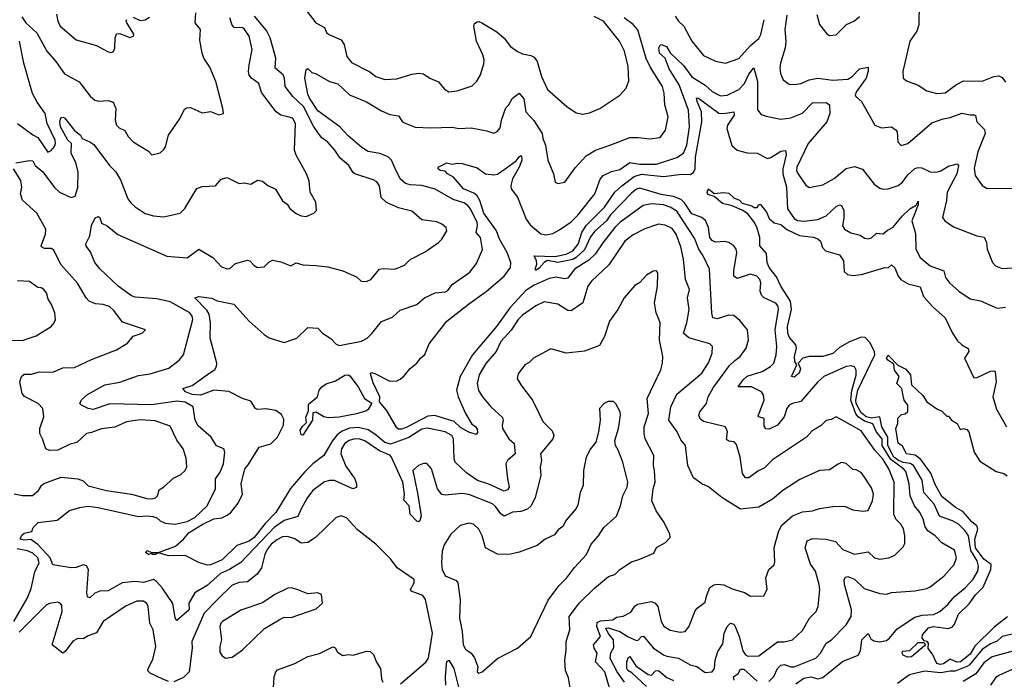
# Model space of a CAD drawing. Extents: x 1246230 to 1426786, y 660032 to 763141.
# Tile 361 of 566: x 1383308 to 1389178, y 667420 to 671354. Entities that reach past the tile are written whole.
import ezdxf

# ---------------------------------------------------------------- set-up
doc = ezdxf.new("R2010")
doc.units = 0

msp = doc.modelspace()

# ---------------------------------------------------------------- linework, layer by layer
at = {"layer": '0CON10XD'}
for points in [[(1384966.3, 671476.3), (1385072.5, 671335), (1385125, 671306.2), (1385137.3, 671277.3), (1385150, 671265), (1385225, 671233.8), (1385241.4, 671205), (1385257.8, 671135), (1385285, 671098.5), (1385395, 671042.5), (1385431.2, 671015), (1385485, 670997.8), (1385555, 671000), (1385645, 671029.4), (1385684.3, 671035.7), (1385715, 671030.6), (1385753.3, 671005), (1385803.6, 670983.6), (1385840.3, 670940.3), (1385865, 670924.4), (1385915, 670930), (1386005, 670960), (1386032.9, 670987.1), (1386054.2, 671025.8), (1386075, 671090), (1386075.8, 671114.2), (1386068.9, 671145), (1386030.3, 671225), (1386014.2, 671315), (1386019.5, 671330.5), (1386035, 671341.2), (1386045, 671343.3), (1386062.5, 671335)], [(1388669.7, 671449.7), (1388667.4, 671322.6), (1388656.9, 671285), (1388613.8, 671225), (1388571.9, 671045), (1388574.4, 671004.4), (1388595, 670988.8), (1388665, 670962.5), (1388715, 670930), (1388775, 670913.1), (1388825, 670917.3), (1388893.3, 670966.7), (1388935, 670989.1), (1389045, 670986.9), (1389115, 671015.5), (1389145, 671018.9), (1389165, 671009.2), (1389185, 670981.9)], [(1383285, 670499.2), (1383365, 670514), (1383385, 670511.4), (1383400, 670485), (1383445.5, 670445.5), (1383515, 670353.2), (1383545, 670325.5), (1383615, 670292.9), (1383637.8, 670302.2), (1383655, 670352.5), (1383656.7, 670445), (1383643, 670503), (1383615.2, 670555), (1383615.5, 670615), (1383593.7, 670635), (1383551.5, 670715), (1383547.4, 670742.6), (1383551.8, 670768.2), (1383565, 670772.9), (1383575, 670768.6), (1383635, 670692.5), (1383670.8, 670665), (1383680, 670645), (1383725, 670626.2), (1383749, 670609), (1383843.3, 670485), (1383878.5, 670448.5), (1383908.1, 670398.1), (1383952.7, 670285), (1383970.9, 670260.9), (1383995, 670236.7), (1384055, 670197.8), (1384105, 670184.6), (1384165, 670178.2), (1384265, 670200), (1384292.2, 670227.8), (1384363.8, 670346.2), (1384395, 670358.6), (1384475, 670363.3), (1384507.7, 670402.3), (1384545, 670412), (1384615, 670376.2), (1384645, 670380), (1384685, 670373.8), (1384725, 670396.2), (1384755, 670390), (1384787.5, 670365), (1384832.1, 670342.1), (1384875, 670274), (1384903.1, 670253.1), (1384917.3, 670227.3), (1384955, 670198.8), (1384985, 670184), (1385015, 670180), (1385060.5, 670199.5), (1385076.2, 670216.2), (1385073.8, 670265), (1385040, 670325), (1385033, 670393), (1385016.7, 670435), (1384956.7, 670545), (1384946.5, 670575), (1384952.8, 670732.8), (1384935, 670765.6), (1384905.3, 670775.3), (1384863.4, 670783.4), (1384835.7, 670805), (1384749.5, 670919.5), (1384732.9, 670972.9), (1384688.9, 671005), (1384675, 671022), (1384670.8, 671045), (1384675.4, 671085), (1384693.1, 671175), (1384676.4, 671255), (1384645, 671298.9), (1384635, 671304.5), (1384586.7, 671306.7), (1384575, 671321.2), (1384561.2, 671365)], [(1386595, 667333.3), (1386578.7, 667428.7), (1386562, 667472), (1386557.5, 667535), (1386565.4, 667594.6), (1386564.5, 667645), (1386586.9, 667715), (1386582.9, 667795), (1386645, 667875.6), (1386735, 667964), (1386817.7, 668032.3), (1386855, 668045.8), (1386885.5, 668074.5), (1386955, 668120.8), (1387004.3, 668135.7), (1387087.5, 668172.5), (1387104.3, 668205.7), (1387156.7, 668235), (1387186.2, 668265), (1387183.8, 668285), (1387150.6, 668355), (1387102.5, 668425), (1387075.5, 668485), (1387083.5, 668555), (1387095.5, 668595), (1387092.9, 668665), (1387085.7, 668695), (1387087.5, 668755), (1387036.7, 668855), (1387030, 668885), (1387030.8, 668925), (1387057.1, 669005), (1387048.2, 669095), (1387129.5, 669265), (1387140.6, 669305), (1387141.1, 669345), (1387122.5, 669445), (1387126.2, 669545), (1387118.7, 669568.7), (1387101.5, 669605), (1387092.2, 669665), (1387110.9, 669765), (1387111.7, 669841.7), (1387105, 669856.7), (1387085, 669853.3), (1387045, 669830.8), (1387005, 669785.7), (1386975, 669768.1), (1386911.4, 669695), (1386874.5, 669625.5), (1386822.9, 669555), (1386794.4, 669465), (1386765, 669410.8), (1386675, 669376.9), (1386565, 669364.3), (1386475, 669391.2), (1386370, 669335), (1386345, 669310), (1386318.8, 669295), (1386278.8, 669241.2), (1386274.2, 669214.2), (1386295.6, 669175.6), (1386364.6, 669084.6), (1386405, 669004), (1386426.8, 668956.8), (1386482.5, 668902.5), (1386492.2, 668875), (1386485.4, 668854.6), (1386412.9, 668765), (1386417.5, 668725), (1386411.1, 668685), (1386414.4, 668635), (1386380, 668505), (1386356.4, 668455), (1386335, 668435.5), (1386295, 668420), (1386245, 668416.7), (1386195, 668392.5), (1386175, 668406.5), (1386145, 668450.9), (1386126.2, 668466.2), (1385985, 668521.3), (1385945, 668527.9), (1385845, 668518.7), (1385825, 668521.8), (1385799.3, 668555), (1385763.3, 668675), (1385735, 668707.1), (1385715, 668707.8), (1385685, 668695.4), (1385651.7, 668665), (1385679.5, 668530.5), (1385701.9, 668395), (1385693.3, 668365), (1385685, 668358.8), (1385675, 668364), (1385635.8, 668405), (1385628.8, 668455), (1385598.2, 668488.2), (1385602.5, 668525), (1385591.2, 668595), (1385523.8, 668745), (1385515, 668755.9), (1385453.2, 668783.2), (1385365, 668842.5), (1385335, 668853), (1385305, 668854.8), (1385272.5, 668845), (1385243.4, 668825), (1385226.1, 668795), (1385222.5, 668765), (1385251.2, 668691.2), (1385305.6, 668615), (1385315.6, 668585), (1385315.5, 668564.5), (1385293.8, 668555), (1385185, 668606.2), (1385155, 668606.4), (1385125, 668598.2), (1385054.8, 668545.2), (1385023.3, 668505), (1384985, 668437.1), (1384965, 668390.8), (1384885, 668367.8), (1384825, 668325.2), (1384625, 668117.3), (1384557.5, 668075), (1384505, 668051.9), (1384425, 667979.4), (1384352.5, 667935), (1384315.9, 667875), (1384317.7, 667835), (1384245, 667770), (1384235, 667787.5), (1384221.2, 667871.2), (1384157.4, 667965), (1384123.8, 668003.8), (1384105.9, 668015.9), (1384045, 667997.9), (1383995, 668003.1), (1383917.5, 667995), (1383835, 667948.5), (1383785.2, 667945.2), (1383755, 667934.2), (1383725, 667906.7), (1383712.4, 667912.4), (1383707.1, 667935), (1383716.9, 668075), (1383706.3, 668096.3), (1383685, 668102.2), (1383645, 668087.6), (1383614.5, 668084.5), (1383505, 668103.1), (1383488.3, 668145), (1383415, 668224.3), (1383373.5, 668253.5), (1383335, 668250.2), (1383310, 668255), (1383320.5, 668279.5), (1383335, 668291.1), (1383379.3, 668300.7), (1383387.5, 668325), (1383417.5, 668355), (1383530.3, 668369.7), (1383605, 668425.8), (1383665, 668444.2), (1383715, 668451.9), (1383775, 668444.6), (1384015, 668391.6), (1384065, 668395.8), (1384101.7, 668391.7), (1384125, 668382.7), (1384145.6, 668365.6), (1384175, 668351.2), (1384235, 668346.1), (1384305, 668360.3), (1384351.1, 668385), (1384424.4, 668455), (1384474.5, 668555), (1384475.5, 668615), (1384502.1, 668655), (1384523.3, 668705), (1384530.5, 668775), (1384524.5, 668794.5), (1384481.8, 668811.8), (1384450, 668865), (1384371.2, 668931.2), (1384354.6, 668965), (1384341.5, 669045), (1384295, 669072.4), (1384245, 669077.8), (1384095, 669057.7), (1383845, 669062), (1383745, 669029.1), (1383715, 669034.4), (1383675, 669054), (1383666.7, 669065), (1383675, 669087.5), (1383712.5, 669117.5), (1383815, 669176.9), (1383905, 669191.1), (1384015, 669232.3), (1384085, 669241.2), (1384197.1, 669275), (1384257.4, 669322.6), (1384283.3, 669355), (1384340.7, 669565), (1384336.5, 669585), (1384321.8, 669605), (1384205, 669671), (1384125, 669689.4), (1383995, 669698.9), (1383975, 669707.6), (1383893.9, 669763.9), (1383785, 669867.8), (1383755.6, 669905), (1383741.4, 669938.6), (1383729.3, 669969.3), (1383703.2, 670003.2), (1383702.7, 670017.3), (1383725.8, 670064.2), (1383735, 670126.2), (1383757.8, 670172.2), (1383775, 670180), (1383785, 670173.3), (1383795, 670140.8), (1383828.8, 670125), (1383891.7, 670071.7), (1384185, 669942.5), (1384306.8, 669933.2), (1384375, 669986), (1384458, 669935), (1384510.3, 669880.3), (1384545, 669868), (1384559.7, 669870.3), (1384595, 669900), (1384665, 669920), (1384680, 669915), (1384705, 669888), (1384725, 669876.7), (1384765, 669880), (1384792.9, 669907.1), (1384815, 669919.2), (1384865, 669909.2), (1384923.6, 669886.4), (1384955, 669903.8), (1384995, 669892), (1385073.2, 669886.8), (1385145, 669879.6), (1385235, 669855.5), (1385315, 669820), (1385344.1, 669794.1), (1385375, 669792.5), (1385400, 669805), (1385453.6, 669866.4), (1385475, 669870.6), (1385545, 669866.9), (1385600.9, 669889.1), (1385635.5, 669924.5), (1385725, 669968.5), (1385805, 670024.4), (1385824.3, 670045), (1385854, 670095), (1385850, 670115), (1385823.8, 670135), (1385795, 670147.3), (1385705, 670161.1), (1385645, 670211.4), (1385565, 670232.1), (1385494.1, 670264.1), (1385462.6, 670292.6), (1385452.5, 670362.5), (1385436.1, 670386.1), (1385415, 670398.6), (1385305.3, 670435.3), (1385293.1, 670445), (1385269.4, 670485), (1385243.6, 670506.4), (1385217.8, 670527.8), (1385186.4, 670575), (1385142.3, 670625), (1385109.6, 670649.6), (1385088.2, 670675), (1385058.7, 670718.7), (1384999.6, 670835), (1384935.3, 670895), (1384890, 670955), (1384886.7, 671005), (1384878.2, 671025), (1384831.5, 671065), (1384835.3, 671125), (1384801, 671245), (1384778.3, 671288.3), (1384706.7, 671375)], [(1383321.2, 671371.2), (1383344.2, 671334.2), (1383410, 671275), (1383470, 671165), (1383522.7, 671105), (1383575, 671030.6), (1383662.8, 670982.8), (1383726.9, 670896.9), (1383754.6, 670874.6), (1383778.7, 670868.7), (1383835, 670872.2), (1383865, 670862), (1383880, 670825), (1383876.5, 670755), (1383885, 670724), (1383899.6, 670709.6), (1383935, 670692.9), (1383955, 670658), (1383985, 670624.3), (1384075, 670570), (1384095, 670547.5), (1384145, 670560), (1384165, 670577.5), (1384176.2, 670595), (1384194.2, 670665), (1384265, 670766.7), (1384290.8, 670819.2), (1384301.7, 670828.3), (1384325, 670830), (1384395, 670799.2), (1384445, 670805.8), (1384495, 670786.7), (1384522.5, 670795), (1384518, 670825), (1384476.5, 670985), (1384440.9, 671070.9), (1384405.7, 671125), (1384394.4, 671155), (1384381.4, 671231.4), (1384385.6, 671295), (1384353.3, 671335), (1384357.7, 671395)], [(1383526.9, 671386.9), (1383534, 671345), (1383549.5, 671315), (1383645, 671233.5), (1383765, 671198.9), (1383835, 671161.2), (1383855, 671158.8), (1383865.8, 671164.2), (1383875.7, 671184.3), (1383877.1, 671245), (1383885, 671270), (1383905, 671272.2), (1383965, 671247.5), (1383986.2, 671255), (1383987.7, 671267.7), (1383946, 671335), (1383942, 671345), (1383946.1, 671353.9)], [(1383985, 671368), (1384025, 671349.2), (1384055, 671353.1), (1384081.1, 671368.9)], [(1386827.9, 667355), (1386796.7, 667465), (1386741.1, 667525), (1386749.7, 667575), (1386731.5, 667605), (1386728.8, 667625), (1386769.6, 667675), (1386748.9, 667735), (1386750.2, 667759.8), (1386770.3, 667769.7), (1386843.3, 667775), (1386865, 667790.6), (1386905, 667796.9), (1386950.5, 667819.5), (1386974.2, 667855.8), (1386991.2, 667868.8), (1387075, 667883.1), (1387095.6, 667875), (1387112.3, 667855), (1387130.9, 667765), (1387147.5, 667737.5), (1387185, 667714), (1387245, 667700.8), (1387274.1, 667705.9), (1387296.8, 667733.2), (1387335, 667828.8), (1387346.2, 667845), (1387395, 667880), (1387402.9, 667915), (1387422, 667968), (1387445, 667984.4), (1387465, 667986.9), (1387505, 667983.1), (1387555, 667959.6), (1387628.7, 667938.7), (1387665, 667916), (1387743, 667917), (1387763.3, 667955), (1387756, 668025), (1387773.8, 668075), (1387805, 668103.3), (1387810.3, 668119.7), (1387805.9, 668205.9), (1387832.5, 668305), (1387851.3, 668338.7), (1387915, 668395.6), (1387975, 668418.2), (1388035, 668424.5), (1388075, 668438.1), (1388155, 668450.8), (1388225, 668452), (1388275, 668430.8), (1388335, 668421.9), (1388365, 668426), (1388391.8, 668485), (1388397.3, 668525), (1388385, 668561.2), (1388345, 668626.2), (1388323.4, 668653.4), (1388295, 668670), (1388275, 668671.2), (1388235, 668707.5), (1388207.7, 668712.3), (1388186.8, 668703.2), (1388135, 668668.6), (1388075, 668665.6), (1387957.8, 668612.2), (1387858, 668545), (1387796.2, 668493.8), (1387715, 668447.3), (1387604.7, 668434.7), (1387493.5, 668503.5), (1387415, 668568.8), (1387375, 668586), (1387325, 668622.5), (1387290, 668695), (1387277.1, 668815), (1387248.9, 668848.9), (1387227.1, 668895), (1387177.8, 668965), (1387188.5, 669045), (1387225, 669120.6), (1387373.9, 669246.1), (1387413.4, 669306.6), (1387435.4, 669365), (1387437.3, 669405), (1387421.5, 669421.5), (1387297.1, 669457.1), (1387265.6, 669485), (1387284.7, 669545), (1387298.4, 669625), (1387288.2, 669695), (1387300, 669745), (1387276, 669805), (1387265.3, 669925), (1387249.1, 669999.1), (1387220.8, 670075), (1387197.7, 670107.7), (1387155, 670128.4), (1387115, 670133.6), (1387035, 670106.4), (1386965, 670070.9), (1386915, 670032.2), (1386819, 669891), (1386716.4, 669795), (1386695, 669764), (1386665.3, 669664.7), (1386595, 669617.1), (1386575, 669618.5), (1386516.7, 669656.7), (1386435, 669670.9), (1386385, 669647.5), (1386305, 669592), (1386279.3, 669565), (1386238.4, 669501.6), (1386176.2, 669435), (1386148.9, 669375), (1386085.9, 669304.1), (1386046.9, 669235), (1386034.6, 669184.6), (1386042.4, 669142.4), (1386065.7, 669105), (1386116.7, 669045), (1386185, 668981.4), (1386190, 668965), (1386183.1, 668935), (1386185.4, 668915), (1386222.7, 668855), (1386255.4, 668825.4), (1386261.2, 668765), (1386215.6, 668725), (1386206.5, 668705), (1386216.6, 668615), (1386225.3, 668565), (1386215, 668549.4), (1386195, 668542.5), (1386105, 668583.6), (1386036.2, 668606.2), (1385971.8, 668651.8), (1385904.5, 668715), (1385898.4, 668735), (1385894.2, 668854.2), (1385884.8, 668874.8), (1385845, 668896.6), (1385738.2, 668918.2), (1385705, 668911.6), (1385627, 668863), (1385517.6, 668822.4), (1385485, 668831.3), (1385425, 668882.8), (1385385, 668907.6), (1385325, 668921.7), (1385272.9, 668917.1), (1385230.7, 668899.3), (1385201.1, 668878.9), (1385170.1, 668839.9), (1385120, 668755), (1385055, 668704.7), (1385005.8, 668655), (1384923, 668557), (1384834.4, 668415), (1384770.7, 668349.3), (1384705, 668265.8), (1384675, 668243), (1384602.9, 668217.1), (1384515, 668132.3), (1384445, 668102.9), (1384425, 668100), (1384375, 668116.7), (1384295, 668158), (1384195, 668156.5), (1384135, 668174), (1384115, 668164.6), (1384097.5, 668165), (1384095, 668170), (1384075, 668163.6), (1384059.5, 668175), (1384065, 668189.1), (1384095, 668175.4), (1384135, 668175.7), (1384236, 668215), (1384285, 668255.9), (1384318.8, 668295), (1384395, 668342.6), (1384465, 668376.8), (1384513.4, 668383.4), (1384545, 668398.8), (1384565.6, 668415), (1384609.6, 668470.4), (1384635.7, 668525), (1384628, 668585), (1384649.4, 668675), (1384670.5, 668699.5), (1384735, 668804.4), (1384805, 668823.8), (1384845, 668863.4), (1384880.8, 668935), (1384882.2, 668972.2), (1384868.3, 668998.3), (1384835, 669022.5), (1384775, 669032.7), (1384725, 669028.5), (1384714.1, 669034.1), (1384685, 669078.9), (1384635, 669094.6), (1384555, 669136.6), (1384465, 669144.7), (1384385, 669115.2), (1384335, 669119), (1384295.6, 669135), (1384280, 669155), (1384335, 669172.5), (1384428, 669238), (1384471.7, 669268.3), (1384481.5, 669285), (1384482.2, 669305), (1384442.9, 669455), (1384444.3, 669545), (1384438.1, 669598.1), (1384422.4, 669622.4), (1384352.5, 669695), (1384375, 669703.1), (1384453.5, 669693.5), (1384485, 669678), (1384585, 669657.9), (1384675.8, 669555), (1384765, 669475.6), (1384795, 669456.9), (1384885, 669428.9), (1384960, 669455), (1385025, 669518.8), (1385085, 669513.3), (1385112.5, 669485), (1385162.4, 669452.4), (1385195, 669418), (1385215, 669410.8), (1385345, 669436), (1385378.8, 669455), (1385407, 669483), (1385465.4, 669554.6), (1385531.1, 669578.9), (1385575, 669622), (1385675, 669654.4), (1385720, 669695), (1385783.8, 669725), (1385845, 669731.1), (1385860.8, 669739.2), (1385886.2, 669773.8), (1385991.3, 669848.7), (1386030.2, 669899.8), (1386067, 669983), (1386055.5, 670055), (1386028.2, 670085), (1386036.5, 670125), (1386034, 670145), (1385995.7, 670225), (1385978.2, 670248.2), (1385955, 670261.6), (1385891.4, 670281.4), (1385783.5, 670343.5), (1385704.8, 670364.8), (1385635, 670368.2), (1385606.9, 670376.9), (1385575, 670405.5), (1385545.6, 670465.6), (1385523.3, 670515), (1385505, 670536.7), (1385454.7, 670555.3), (1385385, 670568.6), (1385349.2, 670589.2), (1385265, 670661.2), (1385215.5, 670715), (1385085, 670810.6), (1385034.8, 670885), (1385025, 670908.8), (1385007.8, 671005), (1385015, 671056.7), (1385025, 671063.3), (1385049.5, 671039.5), (1385075, 671031.2), (1385155, 670984.2), (1385205, 670972), (1385274.7, 670904.7), (1385375, 670863.2), (1385465, 670809.6), (1385515, 670787.5), (1385565, 670780.8), (1385590.6, 670745), (1385605, 670736.4), (1385665, 670712.2), (1385758.1, 670708.1), (1385885, 670713.3), (1385925.5, 670705.5), (1385999.1, 670709.1), (1386091.7, 670691.7), (1386135, 670676), (1386155, 670687.5), (1386172.1, 670707.9), (1386179.7, 670755), (1386205, 670827.1), (1386223.8, 670846.2), (1386245, 670885.7), (1386286.2, 670916.2), (1386312.4, 670882.4), (1386324.4, 670805), (1386373, 670753), (1386422.9, 670675), (1386425.6, 670645), (1386441.5, 670605), (1386455.6, 670515), (1386490, 670435), (1386500, 670385), (1386516.4, 670376.4), (1386556.7, 670385), (1386619.8, 670470.2), (1386685, 670540.9), (1386740, 670575), (1386832.5, 670607.5), (1386945, 670651.1), (1386995, 670651.9), (1387065, 670642.2), (1387125, 670651.4), (1387158.1, 670695), (1387173.1, 670775), (1387154.6, 670845), (1387150.4, 670915), (1387140, 670955), (1387069.1, 671069.1), (1387042.9, 671122.9), (1386992.9, 671292.9), (1386965.7, 671325.7), (1386911.9, 671365)], [(1386062.5, 671335), (1386151.9, 671281.9), (1386195, 671243.3), (1386232.9, 671192.9), (1386275, 671163.1), (1386305, 671150), (1386355, 671141.1), (1386375, 671129.4), (1386392.1, 671105), (1386418.2, 671015), (1386455, 670936.7), (1386570, 670835), (1386625, 670798.1), (1386665, 670789.4), (1386705, 670797.8), (1386766.2, 670825), (1386885, 670902.9), (1386922.5, 670945), (1386939.1, 670989.1), (1386935.5, 671075), (1386913.1, 671165), (1386884.4, 671225), (1386787.8, 671345), (1386733, 671373)], [(1387215.3, 671375.3), (1387235.6, 671345), (1387266.5, 671315), (1387314.7, 671224.7), (1387385, 671140.8), (1387455, 671105.6), (1387515, 671094.4), (1387595, 671121.5), (1387665, 671200), (1387715, 671242.1), (1387726.7, 671265), (1387746.3, 671353.7)], [(1387880.9, 671380.9), (1387868.9, 671295), (1387874.7, 671225.3), (1387870.3, 671185), (1387842.7, 671095), (1387839.6, 671065), (1387843.7, 671033.7), (1387860, 670995), (1387895, 670969.4), (1387925, 670966.5), (1387965, 670973.1), (1388015, 670995.5), (1388065, 671005.6), (1388155, 670992.9), (1388245, 670999.3), (1388271.5, 671015), (1388315, 671060.8), (1388365, 671070), (1388366.2, 671046.2), (1388354, 671005), (1388295.7, 670925), (1388289.2, 670905), (1388292, 670895), (1388326.6, 670866.6), (1388406, 670725), (1388445, 670708.6), (1388505, 670714), (1388532, 670695), (1388538.6, 670685), (1388542.9, 670625), (1388563.3, 670603.3), (1388602.9, 670615), (1388745, 670738.9), (1388812.5, 670762.5), (1388855, 670769.4), (1388925, 670797.1), (1388975, 670785.7), (1388997, 670787), (1389005, 670782.5), (1389014, 670745), (1389059.8, 670699.8), (1389063.8, 670675), (1389018.9, 670565), (1388998.9, 670468.9), (1389004.5, 670424.5), (1389045.7, 670365.7), (1389075, 670346.7), (1389255, 670349.2)], [(1388059.4, 671385), (1388075.7, 671325), (1388119.1, 671269.1), (1388135, 671260), (1388175, 671264.2), (1388237.5, 671325), (1388285, 671346.9), (1388315, 671372.5)], [(1383295, 670734.1), (1383385, 670666.5), (1383415, 670651.9), (1383475, 670563.1), (1383495, 670572.9), (1383515, 670598.2), (1383520.4, 670615), (1383518, 670635), (1383470.8, 670735), (1383459.4, 670795), (1383411.7, 670861.7), (1383383.3, 670913.3), (1383331.2, 671095), (1383305.5, 671225)], [(1388228.6, 668955), (1388175, 668984.4), (1388145, 668970), (1388115, 668964.4), (1388085.4, 668934.6), (1388030.6, 668899.4), (1387997.5, 668865), (1387795, 668729.1), (1387748.9, 668681.1), (1387708.6, 668661.4), (1387655, 668621.2), (1387635, 668622.5), (1387617.4, 668647.4), (1387603.6, 668745), (1387580.3, 668820.3), (1387566.5, 668836.5), (1387535, 668840), (1387521.1, 668851.1), (1387526.7, 668895), (1387515.7, 668925), (1387385, 668957.7), (1387363.4, 668973.4), (1387356.4, 668995), (1387362.7, 669015), (1387402.5, 669065), (1387411.8, 669105), (1387442.2, 669157.8), (1387538.6, 669291.4), (1387571.2, 669321.2), (1387602.2, 669345), (1387638.2, 669395), (1387652.2, 669445), (1387645.7, 669505), (1387600.5, 669560.5), (1387565, 669590), (1387535, 669591.5), (1387465, 669569.1), (1387440.8, 669575), (1387433.6, 669603.6), (1387420, 669865), (1387382.2, 669945), (1387355.9, 669985), (1387330.6, 670050.6), (1387225, 670211.2), (1387185.8, 670235.8), (1387145, 670249.4), (1387074.8, 670255.2), (1387025, 670246.5), (1386885, 670144.2), (1386855, 670114.1), (1386785, 670022), (1386739.2, 669955), (1386699.7, 669920.3), (1386614.7, 669865), (1386575, 669812.1), (1386555, 669807.8), (1386505, 669819.2), (1386465, 669810.3), (1386375, 669770), (1386325, 669737.9), (1386231.8, 669638.2), (1386150.7, 669525), (1386006.4, 669355), (1385933.5, 669225), (1385911.7, 669145), (1385921.2, 669105), (1385964.6, 669005), (1386002.4, 668942.4), (1386025, 668927.1), (1386035, 668912), (1386037.6, 668892.4), (1386029.4, 668880.6), (1385984.6, 668894.6), (1385935, 668921.7), (1385898.1, 668958.1), (1385782.5, 668992.5), (1385741.5, 668988.5), (1385615, 668922.8), (1385585, 668911.3), (1385565, 668911.2), (1385555, 668919.7), (1385494.7, 669025), (1385452, 669075), (1385455.5, 669105), (1385415, 669188.5), (1385398.8, 669241.2), (1385405, 669250), (1385425, 669244.4), (1385515, 669197.3), (1385555, 669200.9), (1385575, 669210), (1385600.5, 669229.5), (1385635, 669273.3), (1385674.3, 669305), (1385696.2, 669335), (1385722.4, 669357.6), (1385749.5, 669420.5), (1385854.4, 669555.6), (1385983.4, 669656.6), (1386087.6, 669732.4), (1386195, 669824.6), (1386233.8, 669875), (1386235.9, 669905), (1386214.7, 669965), (1386168.7, 670045), (1386150, 670095), (1386075, 670200.4), (1386051, 670275), (1386035, 670302.9), (1386015, 670319), (1385953.3, 670345), (1385893.8, 670413.8), (1385858, 670435), (1385845, 670450), (1385815, 670453.8), (1385803.3, 670465), (1385803.3, 670475), (1385855, 670499.2), (1385885, 670491.2), (1385915, 670498), (1385945, 670495.6), (1386035, 670470.4), (1386085, 670433.6), (1386135, 670428), (1386156.8, 670433.2), (1386195, 670459.3), (1386268.3, 670511.7), (1386284.7, 670535), (1386295, 670544.2), (1386300, 670540), (1386301.1, 670515), (1386285.3, 670474.7), (1386245.3, 670404.7), (1386234.7, 670365), (1386236.9, 670345), (1386274.6, 670295), (1386328, 670165), (1386349.9, 670129.9), (1386415, 670077.5), (1386445, 670070), (1386485, 670078.2), (1386525, 670100), (1386595, 670148.5), (1386635, 670188.5), (1386735.5, 670314.5), (1386767.3, 670402.7), (1386785.9, 670424.1), (1386835, 670448.5), (1386885, 670460.4), (1386945, 670502.9), (1387005, 670492.8), (1387105, 670492.6), (1387225, 670531.8), (1387265, 670557.3), (1387285.3, 670605.3), (1387301.6, 670715), (1387294.7, 670815), (1387238.5, 670965), (1387180, 671060), (1387155, 671124.3), (1387121.6, 671155), (1387118.9, 671185), (1387125, 671201.2), (1387133.9, 671206.1), (1387163.3, 671193.3), (1387185, 671156.9), (1387265, 671080), (1387315, 671013.3), (1387394.1, 670964.1), (1387436.5, 670925), (1387485, 670899.7), (1387525, 670902.8), (1387595, 670936.9), (1387627.8, 670972.2), (1387655, 671028.9), (1387685, 671066), (1387706.2, 670985), (1387706.7, 670816.7), (1387727.8, 670787.8), (1387757.9, 670777.9), (1387845, 670760.5), (1387905, 670767.9), (1387975, 670796.9), (1388035, 670857.1), (1388115, 670858.9), (1388136.4, 670846.4), (1388136.7, 670795), (1388120, 670745), (1388008.4, 670615), (1387940.7, 670475), (1387938.2, 670455), (1387946.1, 670436.1), (1387995, 670366), (1388013.4, 670353.4), (1388095, 670369.5), (1388162.8, 670407.2), (1388234.6, 670465.4), (1388285, 670477.5), (1388332.7, 670462.7), (1388402.7, 670372.7), (1388435, 670349.4), (1388455, 670343.3), (1388485, 670344.4), (1388545, 670364.5), (1388570, 670385), (1388602, 670428), (1388645, 670465.5), (1388665, 670471.9), (1388685, 670470), (1388735, 670445.4), (1388766.4, 670443.6), (1388795, 670450.4), (1388845, 670480.9), (1388897.5, 670495), (1388903.6, 670483.6), (1388893.8, 670435), (1388836.9, 670325), (1388832.2, 670275), (1388808.6, 670175), (1388824, 670155), (1388875, 670118.1), (1389014.6, 670064.6), (1389057.3, 670057.3), (1389070.6, 670025), (1389075.6, 669985.6), (1389107.5, 669905), (1389125, 669885.8), (1389165, 669870.6), (1389225, 669873.1)], [(1387773.5, 667406.5), (1387803.6, 667436.4), (1387825.9, 667485), (1387845, 667505.3), (1387865, 667509), (1387905, 667493.6), (1387925, 667494.1), (1388053.7, 667546.3), (1388080.9, 667575), (1388114.6, 667635), (1388147.1, 667655), (1388235.7, 667745), (1388264.4, 667795), (1388267.5, 667835), (1388225.5, 667985), (1388223.3, 668015), (1388230.2, 668029.8), (1388245, 668032.5), (1388285, 668016.4), (1388341.8, 667961.8), (1388435, 667932.5), (1388475, 667928.5), (1388505, 667937.5), (1388645, 667948.1), (1388715, 667962.1), (1388735, 667971.8), (1388816.5, 668035), (1388878.9, 668105), (1388892.3, 668145), (1388880.7, 668190.7), (1388805, 668234.4), (1388765.3, 668275.3), (1388721.5, 668305), (1388705, 668329.2), (1388693.4, 668375), (1388675, 668412.2), (1388641.3, 668455), (1388615.8, 668515), (1388611, 668585), (1388589.7, 668659.7), (1388577.5, 668675), (1388500.1, 668730.1), (1388449.7, 668815), (1388449.3, 668855), (1388414.7, 668894.7), (1388392.8, 668942.8), (1388345, 668958.5), (1388306.1, 668986.1), (1388292.9, 669002.9), (1388263.6, 669085), (1388268.1, 669141.9), (1388294.7, 669234.7), (1388294, 669264), (1388285, 669282.9), (1388265, 669288.5), (1388235, 669286.4), (1388100.8, 669225), (1388065, 669193.1), (1387964.1, 669075.9), (1387914.7, 669065.3), (1387894.4, 669055), (1387880.8, 669035), (1387866, 668985), (1387825, 668936.5), (1387775, 668912.5), (1387755, 668913.8), (1387745, 668930), (1387746.3, 668976.3), (1387714.6, 668984.6), (1387710.7, 668990.7), (1387745.3, 669085), (1387741.2, 669115), (1387730.6, 669135), (1387671.2, 669165), (1387591.2, 669165), (1387620, 669205), (1387645, 669228.2), (1387734.3, 669255), (1387784.3, 669285), (1387803.3, 669305), (1387817.9, 669355), (1387821.2, 669405), (1387810.7, 669505), (1387832, 669625), (1387828.4, 669645), (1387815, 669663.2), (1387745.7, 669695), (1387730.6, 669710.6), (1387722.7, 669735), (1387726.8, 669785), (1387719.7, 669805), (1387701.5, 669825), (1387665, 669835.8), (1387585, 669810.9), (1387565.6, 669825), (1387564.7, 669855), (1387582.5, 669965), (1387578.5, 669985), (1387565.5, 670005), (1387535.8, 670025), (1387511.5, 670031.5), (1387455, 670026.8), (1387435, 670036), (1387421.9, 670055), (1387413.8, 670113.8), (1387396.7, 670156.7), (1387374.4, 670175), (1387315, 670195.7), (1387271.7, 670261.7), (1387251.3, 670281.3), (1387205, 670299), (1387131, 670311), (1387005, 670348.8), (1386985, 670343.3), (1386955, 670320), (1386830.5, 670189.5), (1386805.3, 670154.7), (1386737, 670093), (1386710.5, 670059.5), (1386675, 669981.4), (1386625, 669934.5), (1386605, 669923.1), (1386515, 669905.4), (1386455, 669916.9), (1386434.1, 669905.9), (1386405, 669871.8), (1386385, 669858), (1386380, 669865), (1386390, 669895), (1386387.8, 669915), (1386374.5, 669945.5), (1386498.3, 669941.7), (1386565, 669955.4), (1386604.4, 669975), (1386636.2, 670015), (1386658.8, 670085), (1386684.5, 670125.5), (1386794.6, 670235), (1386855.8, 670324.2), (1386896.6, 670363.4), (1386970.5, 670419.5), (1387015, 670433.4), (1387145, 670418.1), (1387255, 670432), (1387305, 670430.7), (1387325, 670441.8), (1387333.8, 670465), (1387336.1, 670533.9), (1387374.8, 670745), (1387372.1, 670805), (1387347.1, 670865)], [(1387347.1, 670865), (1387343.1, 670886.9), (1387355, 670885.3), (1387475, 670796.2), (1387505, 670793.8), (1387565, 670804.2), (1387566.8, 670785), (1387527.4, 670725), (1387523.3, 670705), (1387553.8, 670603.8), (1387585, 670575.5), (1387645, 670558.9), (1387705, 670557.3), (1387765, 670525.5), (1387785, 670532.1), (1387845, 670570.6), (1387873.9, 670573.9), (1387877.5, 670547.5), (1387857.9, 670465), (1387857, 670435), (1387878.4, 670355), (1387885, 670225.6), (1387925, 670168.9), (1387945, 670156.6), (1387985, 670151.3), (1388065, 670162.6), (1388115, 670183.8), (1388175, 670238.9), (1388195, 670250), (1388207.5, 670245), (1388220, 670215), (1388220.9, 670169.1), (1388212.9, 670125), (1388225.6, 670105), (1388262.9, 670082.9), (1388318.5, 670068.5), (1388345, 670050.8), (1388365, 670046.7), (1388385, 670052.5), (1388415, 670081.2), (1388455, 670076.2), (1388481.1, 670098.9), (1388515, 670115.6), (1388567.9, 670182.1), (1388613.4, 670226.6), (1388652, 670248), (1388665, 670271.2), (1388665, 670248.8), (1388625.5, 670155), (1388648.7, 670078.7), (1388651.1, 669985), (1388676, 669935), (1388736.2, 669885), (1388816.8, 669856.8), (1388827, 669817), (1388850, 669785), (1388906.9, 669735), (1388975, 669689.6), (1389035, 669677.3), (1389135, 669633.1), (1389185, 669638.5)], [(1383275, 668526.2), (1383325, 668515.6), (1383384.5, 668515.5), (1383419.2, 668545), (1383437.1, 668575), (1383452.2, 668587.8), (1383555, 668626.1), (1383655, 668616.4), (1383685, 668602.9), (1383715, 668574.4), (1383825.9, 668545.9), (1383973.2, 668523.2), (1384065, 668497.5), (1384095, 668495.9), (1384117.8, 668502.2), (1384129.6, 668515), (1384139.6, 668550.4), (1384165.6, 668565), (1384225, 668620), (1384268.2, 668641.8), (1384294.2, 668665), (1384303.1, 668686.9), (1384299.3, 668739.3), (1384282.2, 668795), (1384245, 668845.7), (1384205, 668929.4), (1384115, 668962.1), (1384025, 668967.3), (1383944.7, 668955.3), (1383875, 668924.6), (1383795, 668912.9), (1383735, 668891.1), (1383705, 668886.9), (1383647.9, 668832.1), (1383608.3, 668821.7), (1383535, 668786), (1383484.3, 668784.3), (1383463.8, 668795), (1383444, 668855), (1383426.6, 668886.6), (1383427.8, 668915), (1383452.2, 668985), (1383444.5, 669035), (1383417.1, 669065), (1383335.6, 669105.6), (1383321.9, 669125), (1383308.6, 669195), (1383317.5, 669225), (1383335, 669240), (1383375, 669240.4), (1383425, 669253.3), (1383505, 669251.2), (1383565, 669276.7), (1383635, 669278.7), (1383735, 669327.5), (1383884, 669385), (1383951.2, 669425), (1383985, 669466.2), (1384037.5, 669485), (1384057.5, 669505), (1383920, 669550), (1383869, 669619), (1383842.4, 669642.4), (1383805, 669654.7), (1383759.2, 669659.2), (1383722.5, 669675), (1383704.7, 669694.7), (1383652, 669782), (1383553.7, 669893.7), (1383510.2, 669980.2), (1383495, 669988.5), (1383455, 669989.1), (1383438.3, 669998.3), (1383436, 670006), (1383461.1, 670075), (1383463.8, 670105), (1383408.9, 670198.9), (1383325, 670277.8), (1383311.8, 670315), (1383320.5, 670355), (1383314.6, 670394.6), (1383270.4, 670465)], [(1388156.2, 669363.8), (1388095, 669346), (1388015, 669345.2), (1387975.7, 669335), (1387948, 669305), (1387962.3, 669272.3), (1387955.3, 669245), (1387925, 669222.6), (1387909.6, 669225), (1387940, 669295), (1387929.5, 669315), (1387926.7, 669345), (1387939, 669395), (1387934, 669414), (1387897.6, 669457.6), (1387886.6, 669485), (1387885.3, 669525), (1387908.8, 669625), (1387903, 669675), (1387845.9, 669765), (1387820.2, 669820.2), (1387776.5, 669875), (1387764.5, 669905), (1387758.9, 669958.9), (1387719.4, 670005), (1387719.2, 670055), (1387705, 670110), (1387688, 670145), (1387648.1, 670195), (1387615, 670217.3), (1387555, 670244.5), (1387498.4, 670258.4), (1387448.3, 670298.3), (1387410.3, 670310.3), (1387405.7, 670325), (1387415, 670345.6), (1387447.8, 670317.8), (1387505, 670323.8), (1387535, 670318.9), (1387565, 670290.7), (1387597.9, 670277.9), (1387615, 670259.5), (1387673.2, 670243.2), (1387685.8, 670234.2), (1387705, 670233.3), (1387715, 670252.5), (1387725, 670252.5), (1387760, 670205), (1387775, 670168.8), (1387805, 670142.2), (1387845, 670132.5), (1387881.8, 670101.8), (1387955.8, 670065.8), (1388037.2, 670057.2), (1388066.7, 670046.7), (1388082, 670032), (1388094.4, 669994.4), (1388110.9, 669975), (1388195, 669951.5), (1388218.4, 669915), (1388222.1, 669852.1), (1388242.5, 669835), (1388275, 669827.6), (1388326.2, 669835), (1388465, 669876.2), (1388485, 669874.5), (1388505, 669892.5), (1388525, 669873.5), (1388544, 669825), (1388561.9, 669801.9), (1388605, 669778.8), (1388675, 669760.9), (1388695, 669703.8), (1388750.5, 669640.5), (1388825.6, 669575.6), (1388868.6, 669485), (1388898.8, 669438.8), (1388924.2, 669415), (1388962.1, 669392.1), (1388965.6, 669375), (1388940.8, 669335), (1388995, 669217.1), (1389015, 669220), (1389095, 669258), (1389115, 669260), (1389122.5, 669255), (1389129.1, 669195), (1389108.9, 669105), (1389130.2, 669030.2), (1389191.2, 668925)], [(1383205, 669443.3), (1383325, 669441.4), (1383364.6, 669455.4), (1383405, 669468), (1383496, 669525), (1383514, 669545), (1383520.8, 669565), (1383516.7, 669605), (1383496.9, 669655), (1383476.4, 669686.4), (1383466.9, 669725), (1383450.8, 669745), (1383435, 669754.3), (1383415, 669755.7), (1383365, 669792.9), (1383295, 669797.3)], [(1387935, 667392.2), (1387982.9, 667427.1), (1388024.2, 667434.2), (1388065, 667422.4), (1388095, 667430), (1388213.7, 667526.3), (1388306, 667564), (1388319.8, 667590.2), (1388328.2, 667655), (1388365, 667693.3), (1388381.8, 667661.8), (1388399.5, 667649.5), (1388435, 667642.9), (1388475, 667652.1), (1388493.3, 667665), (1388538.3, 667721.7), (1388645, 667790.4), (1388687.1, 667802.9), (1388755, 667806.2), (1388793.1, 667825), (1388842.3, 667867.7), (1388878.6, 667911.4), (1388945, 667965.5), (1388991.9, 668018.1), (1389019.2, 668065), (1389024.7, 668095), (1389015, 668126.1), (1388978.4, 668188.4), (1388965, 668276.2), (1388945, 668305.3), (1388905, 668344.7), (1388869.4, 668365), (1388828.3, 668378.3), (1388792.2, 668392.2), (1388758.8, 668465), (1388697.7, 668535), (1388687.5, 668607.5), (1388636.5, 668695), (1388617.1, 668707.1), (1388575, 668713.8), (1388547.7, 668725), (1388518.6, 668745), (1388483.4, 668815), (1388483.3, 668865), (1388447.4, 668925), (1388435.2, 668985), (1388385, 668978.3), (1388355, 668984.8), (1388325, 669008.7), (1388294.4, 669065), (1388292.3, 669085), (1388304.8, 669145), (1388405.7, 669355), (1388403.4, 669375), (1388375, 669428.8), (1388349, 669459), (1388325, 669461.2), (1388255, 669432.4), (1388195, 669399), (1388156.2, 669363.8)], [(1389196.8, 667793.2), (1389118.1, 667731.9), (1389002.2, 667617.8), (1388975, 667569.2), (1388916.5, 667525), (1388895, 667523.2), (1388855, 667540), (1388815, 667512.1), (1388795, 667507.8), (1388775, 667513.8), (1388749.7, 667569.7), (1388724.1, 667604.1), (1388726.2, 667636.2), (1388717.5, 667645), (1388699.3, 667649.3), (1388687.8, 667667.8), (1388689.1, 667685), (1388725, 667726.5), (1388756, 667734), (1388845, 667722.8), (1388868, 667732), (1388880.8, 667749.2), (1388905, 667808.4), (1388968.9, 667871.1), (1389005, 667924.7), (1389050.6, 667969.4), (1389096.7, 668075), (1389099.4, 668105), (1389055, 668136.1), (1389006.7, 668205), (1389002.3, 668255), (1389020.5, 668315), (1389014.5, 668334.5), (1388985, 668357.1), (1388931.2, 668421.2), (1388886.7, 668445), (1388805, 668509.4), (1388765, 668581.2), (1388739.7, 668649.7), (1388680, 668730), (1388646.2, 668756.2), (1388594, 668765), (1388570, 668810), (1388545, 668827.5), (1388530, 668915), (1388542.5, 668945), (1388543, 668977), (1388565, 669000), (1388587, 669003), (1388603, 669017), (1388602.5, 669055), (1388580, 669085), (1388575, 669110), (1388566.9, 669155), (1388536.7, 669185), (1388550, 669225), (1388522.9, 669262.9), (1388519.7, 669299.7), (1388483.1, 669323.1), (1388474.5, 669335.5), (1388485, 669353.8), (1388543.5, 669293.5), (1388590.3, 669270.3), (1388618, 669235), (1388625, 669176.7), (1388691.7, 669111.7), (1388715, 669073.8), (1388775, 669032.5), (1388805, 669020), (1388835, 668990), (1388845, 668990), (1388862.5, 668965), (1388897.5, 668945), (1388915, 668910), (1388935, 668916.7), (1388955, 668910), (1388965.8, 668895), (1388998.1, 668775), (1389031.6, 668721.6), (1389128.7, 668658.7), (1389175, 668647.5), (1389195, 668633.6)], [(1384995, 668876.7), (1384985, 668877.5), (1384980.5, 668905), (1384992.7, 668927.3), (1385018.3, 668951.7), (1385013.9, 668983.9), (1385028.5, 669021.5), (1385029.7, 669060.3), (1385082.5, 669105), (1385092, 669145), (1385108.8, 669165), (1385135, 669182.5), (1385189.4, 669200.6), (1385245, 669234.4), (1385265, 669236.5), (1385275, 669229.5), (1385324.7, 669165), (1385363, 669095), (1385406.7, 669066.7), (1385385, 669028.1), (1385375, 669021.7), (1385315, 669002.2), (1385213, 668983), (1385149.3, 668979.3), (1385120, 668985), (1385075, 669012.5), (1385055, 669008.8), (1385054, 668965), (1384995, 668876.7)], [(1386045, 667456.7), (1386065, 667464), (1386156.6, 667543.4), (1386275, 667605.6), (1386355.3, 667674.7), (1386458.8, 667891.2), (1386521.8, 667978.2), (1386567.3, 668022.7), (1386615, 668086.4), (1386686.4, 668163.6), (1386714.1, 668225), (1386758.4, 668275), (1386789.6, 668325), (1386865, 668392.9), (1386889.6, 668455), (1386904, 668515), (1386928.2, 668565), (1386934, 668595), (1386903.6, 668715), (1386875, 668786), (1386860, 668815), (1386855.7, 668844.3), (1386877.8, 668915), (1386890, 668995), (1386887.5, 669015), (1386862.3, 669062.3), (1386847.7, 669077.7), (1386815, 669076), (1386792.5, 669065), (1386763.3, 669035), (1386768, 668965), (1386759.2, 668895), (1386742.5, 668835), (1386710, 668795), (1386684.4, 668745), (1386668.5, 668665), (1386666.2, 668575), (1386648.9, 668535), (1386635, 668460), (1386625, 668438), (1386565, 668368.8), (1386545, 668332), (1386517.9, 668312.1), (1386495, 668280.8), (1386441.2, 668255), (1386392.9, 668217.1), (1386285, 668177.8), (1386225, 668164.4), (1386155.5, 668165.5), (1386085, 668204), (1386064, 668276), (1386044.6, 668314.6), (1386014, 668345), (1385985, 668351.2), (1385933.2, 668336.8), (1385877.3, 668285), (1385837.9, 668222.1), (1385826.6, 668183.4), (1385821.3, 668115), (1385825.4, 668075.4), (1385845, 668036.2), (1385909.4, 668009.4), (1385920.5, 667995), (1385934.3, 667894.3), (1385928.9, 667785), (1385946, 667705), (1385951.3, 667625), (1385965, 667600), (1386000, 667575), (1386018.8, 667548.8), (1386038, 667495), (1386034.2, 667464.2), (1386045, 667456.7)], [(1386912.7, 667402.7), (1386869.3, 667465), (1386827.5, 667545), (1386832, 667578), (1386849.6, 667610.4), (1386848.6, 667655), (1386816.5, 667695), (1386802, 667725), (1386815, 667726.3), (1386885.4, 667705.4), (1386935, 667673), (1386985, 667650.8), (1386995, 667652.5), (1387015, 667674.4), (1387026.6, 667676.6), (1387085, 667607.6), (1387145, 667566.8), (1387165, 667557.5), (1387235, 667545.3), (1387305, 667507.1), (1387345, 667495.8), (1387395, 667460), (1387435, 667464.3), (1387449.1, 667485), (1387454.5, 667535), (1387469.5, 667585), (1387499.2, 667630.8), (1387507.4, 667692.6), (1387525.6, 667734.4), (1387545, 667754), (1387565, 667748), (1387573.1, 667735), (1387597.5, 667675), (1387619.5, 667589.5), (1387635, 667565.3), (1387648, 667558), (1387715, 667560.9), (1387825, 667643.3), (1387864.4, 667644.4), (1387915, 667655.8), (1387975, 667710.6), (1388016.9, 667785), (1388055, 667824), (1388068.6, 667855), (1388078.2, 667955), (1388074.6, 667984.6), (1388051.2, 668065), (1388022.5, 668107.5), (1387990.4, 668205), (1388003.1, 668245), (1388035, 668260.4), (1388115, 668255.9), (1388170.9, 668240.9), (1388215, 668193.2), (1388285, 668167.3), (1388365, 668180.9), (1388404, 668144), (1388435, 668135.6), (1388490, 668145), (1388525, 668161.1), (1388575, 668210.8), (1388585, 668230), (1388585.3, 668275), (1388577.2, 668317.2), (1388561.2, 668345), (1388531.5, 668375), (1388519.3, 668405), (1388521.4, 668595), (1388488.9, 668675), (1388455, 668731.5), (1388405.8, 668785.8), (1388325, 668901.1), (1388228.6, 668955)], [(1385577.4, 667392.6), (1385728.5, 667521.5), (1385745, 667546.7), (1385767.8, 667695), (1385727.8, 667895), (1385710.8, 667919.2), (1385641.4, 667945), (1385637.8, 667955), (1385659.4, 667995), (1385660, 668015), (1385558.8, 668085), (1385518.7, 668138.7), (1385430.8, 668225), (1385321.3, 668311.3), (1385255, 668382.5), (1385225, 668395.7), (1385193.3, 668385), (1385070.6, 668265), (1385025, 668235.5), (1384985, 668232.9), (1384948.1, 668258.1), (1384905, 668271.8), (1384875, 668269.5), (1384845, 668254.7), (1384807.6, 668225), (1384783.8, 668195), (1384769.2, 668165), (1384748.5, 668085), (1384723.1, 668046.9), (1384665, 668001.5), (1384615, 667997.5), (1384575, 667981.1), (1384490.3, 667899.7), (1384406.9, 667815), (1384334.4, 667645), (1384335.6, 667605), (1384318.7, 667465), (1384285, 667431.5), (1384225.9, 667404.1)], [(1383272.5, 667765), (1383354.7, 667905), (1383375, 667961.4), (1383398.6, 668061.4), (1383423, 668115), (1383415.2, 668145), (1383385, 668173), (1383355, 668186.5), (1383292.6, 668197.4)], [(1384535, 667546), (1384575, 667552.9), (1384635, 667595.7), (1384766.2, 667723.8), (1384853.8, 667775), (1384885, 667791.4), (1384925, 667788.5), (1385075, 667840), (1385112.5, 667875), (1385107.5, 667925), (1385085, 667936.7), (1385025, 667928.8), (1384955, 667957.5), (1384925, 667965.7), (1384905.9, 667964.1), (1384828.8, 667925), (1384755, 667875.7), (1384625, 667832.9), (1384517.5, 667765), (1384506.9, 667755), (1384500, 667735), (1384510.9, 667655), (1384500.5, 667615), (1384501.4, 667581.4), (1384515, 667560), (1384535, 667546)], [(1383655, 667663.8), (1383625, 667648), (1383578.9, 667585), (1383565, 667576.7), (1383500.8, 667625), (1383561.4, 667825), (1383559.5, 667859.5), (1383551.7, 667871.7), (1383535, 667880), (1383485, 667872.9), (1383465, 667862.2), (1383305, 667702.1)], [(1384195, 667407.5), (1384160.1, 667420.1), (1384085, 667456.2), (1384071.2, 667471.2), (1384072.5, 667485), (1384101.3, 667538.7), (1384119.2, 667615), (1384102.8, 667715), (1384082.9, 667755), (1384074.2, 667855), (1384065, 667872), (1384045, 667885.8), (1384005, 667885.6), (1383942.2, 667857.8), (1383806, 667765), (1383765, 667697.1), (1383715, 667680), (1383685, 667662), (1383655, 667663.8)], [(1389225, 667689.4), (1389165.2, 667674.8), (1389135, 667647.8), (1389095, 667632.2), (1389045, 667597.8), (1388968.6, 667505), (1388954.4, 667495.6), (1388885, 667468.4), (1388855, 667469.1), (1388798.3, 667458.3), (1388701.9, 667468.1), (1388612.7, 667447.3), (1388540.6, 667395)], [(1384819.7, 667369.7), (1384823.9, 667435), (1384833.6, 667465), (1384844.1, 667475.9), (1384947.5, 667515), (1385025, 667555.8), (1385095, 667574.5), (1385175, 667614.2), (1385187.4, 667607.4), (1385202.1, 667582.1), (1385235, 667561.2), (1385265, 667567.5), (1385295, 667564.3), (1385375, 667586.9), (1385396.2, 667585), (1385417.3, 667567.3), (1385435, 667522.5), (1385458.6, 667485), (1385463.6, 667423.6), (1385473.1, 667403.1)], [(1388601.1, 667551.1), (1388573.8, 667563.8), (1388567.8, 667575), (1388571.4, 667588.6), (1388615, 667592.1), (1388665, 667638.8), (1388700, 667640), (1388706.7, 667625), (1388701.3, 667618.7), (1388625, 667553.2), (1388601.1, 667551.1)], [(1389301.7, 667608.3), (1389104.5, 667555), (1389055, 667518.5), (1389008.1, 667451.9), (1388932.4, 667407.6)], [(1387045, 667377.7), (1386957.7, 667457.7), (1386933.2, 667473.2), (1386926.3, 667485), (1386928, 667525), (1386935, 667548.6), (1386945, 667556.7), (1386980.3, 667500.3), (1387055, 667449.3), (1387075.2, 667444.8), (1387098.9, 667471.1), (1387115, 667472.5), (1387165, 667430), (1387205, 667413.3)], [(1385848.3, 667385), (1385845.3, 667435), (1385852.4, 667507.6), (1385855, 667526.7), (1385865, 667533.3), (1385895, 667484.2), (1385925, 667364.5)], [(1389265, 667496), (1389145, 667443.5), (1389125, 667428.5), (1389095, 667384.6)], [(1387566.7, 667415), (1387562.7, 667435), (1387590, 667455), (1387605, 667480.6), (1387625, 667481.5), (1387705, 667408.8)]]:
    msp.add_lwpolyline(points, dxfattribs=at)

doc.saveas('drawing.dxf')
